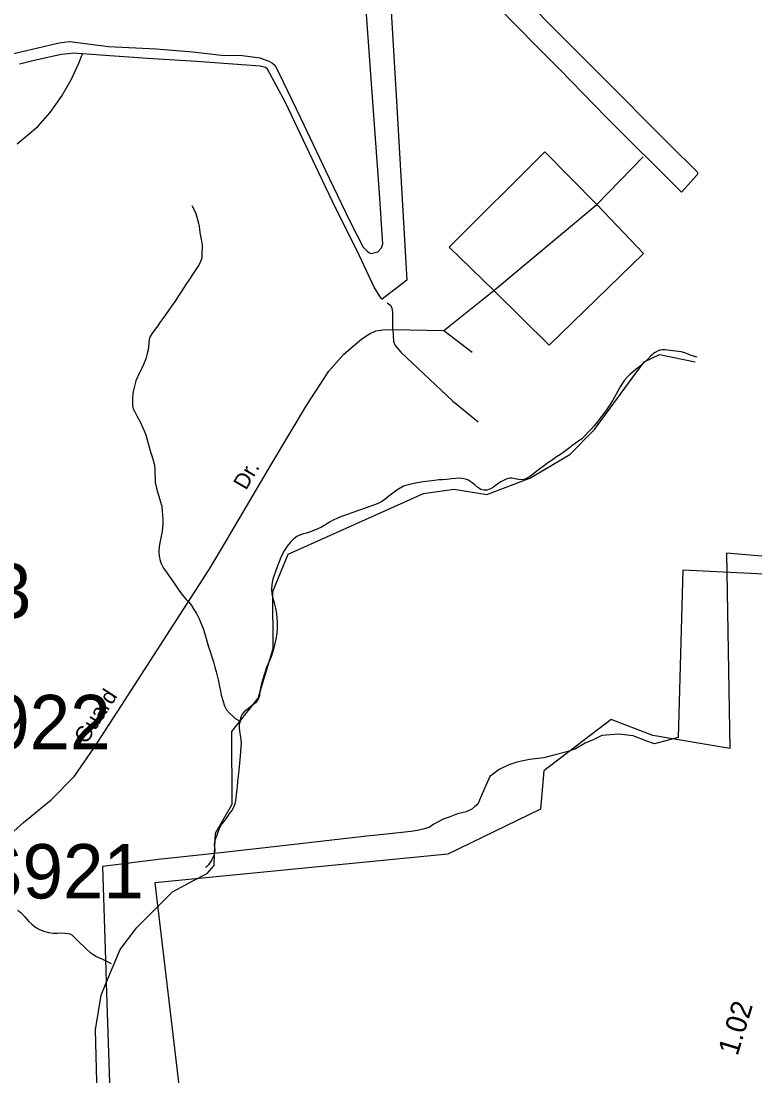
# Model space of a CAD drawing. Extents: x 2001466 to 2224147, y 644118 to 847247.
# Drawn here: x 2062885 to 2067310, y 765535 to 771899 of the extents above; entities that cross this region are included whole.
import ezdxf

# ---------------------------------------------------------------- set-up
doc = ezdxf.new("R2010")
doc.units = 0
for name, color, linetype in [('Exist Aviation Commercial or Municipal Perimeter Paved', 7, 'Continuous'), ('Exist Boundary Land Use Park State Division NC Parks and Recreation', 7, 'Continuous'), ('Exist Boundary Political City Limit New', 7, 'Continuous'), ('Exist Hydrographic Creek Single Shore', 7, 'Continuous'), ('Exist Hydrographic Misc Water Feature', 7, 'Continuous'), ('Exist Road Non-System Type 51', 7, 'Continuous'), ('Exist Road Non-System Type 51 Label', 7, 'Continuous'), ('Exist Road Primary Interstate Structure Ovrhead Sign Number Label', 7, 'Continuous'), ('Exist Road Secondary Mileage Hundredths English Label', 7, 'Continuous'), ('Map Preparation Boundary City Limit Buffer Line', 7, 'Continuous')]:
    doc.layers.add(name, color=color, linetype=linetype)

msp = doc.modelspace()

# ---------------------------------------------------------------- linework, layer by layer
at = {"layer": 'Exist Aviation Commercial or Municipal Perimeter Paved'}
for points in [[(2064996.2, 770496.1), (2065012.3, 770499.8), (2065036.5, 770507.3), (2065059, 770530.9), (2065065.5, 770554.7), (2065064, 770582.8), (2065045.7, 770861.1), (2064988.1, 771660.4), (2064938.3, 772357.4), (2064896.3, 772844.3), (2064586.7, 773160.6), (2064225.4, 773520.7), (2064146.8, 773608.5), (2064139.1, 773613.4), (2064132.9, 773616.4), (2064122.8, 773618.6), (2064102.9, 773617.8), (2064087.4, 773611.9), (2063986, 773525.1), (2063761.7, 773307.5), (2063375.6, 772909.4), (2062981.5, 772517.4), (2062611.9, 772147)], [(2065692.4, 772264), (2066362.6, 771588.3), (2066797.7, 771151.3), (2066962.4, 770990), (2066966.3, 770981.9), (2066960, 770970), (2066867.9, 770866.3), (2066413.1, 771319.2), (2066131.1, 771609), (2065991.9, 771749.8), (2065766.6, 771978.5)], [(2065110.3, 772061.9), (2065149.1, 771415.1), (2065211, 770335.7), (2065062.6, 770221.3), (2065050.9, 770235), (2065014.1, 770293.8), (2064908.7, 770515.9), (2064783.8, 770768.5), (2064680.2, 770982.6), (2064623.4, 771102.3)], [(2062710.2, 771672.9), (2063053.9, 771753.9), (2063114.2, 771766.7), (2063144.3, 771772.1), (2063178.4, 771775.4), (2063411.7, 771744.6), (2063699.5, 771730.7), (2063921.1, 771714.2), (2064092.7, 771692.7), (2064220.7, 771692.1), (2064324.4, 771677.9), (2064378, 771656.8), (2064401.7, 771644.4), (2064415.5, 771632.1), (2064438.6, 771587.6), (2064569, 771314.9), (2064743.6, 770951.3), (2064868.2, 770690.8), (2064947, 770535.2), (2064972.5, 770510.6), (2064982.4, 770502.4), (2064996.2, 770496.1)], [(2063255.1, 771701), (2063196.9, 771705), (2063170.8, 771701.5), (2063126.7, 771696.4), (2062956, 771659.9), (2062875.6, 771639.6)], [(2064623.4, 771102.3), (2064478.9, 771406.8), (2064371, 771609), (2064359.2, 771619.2), (2064327.4, 771627.9), (2063941.9, 771655.8), (2063646.3, 771673.8), (2063364.7, 771693.6), (2063255.1, 771701)]]:
    msp.add_lwpolyline(points, dxfattribs=at)
at = {"layer": 'Exist Boundary Land Use Park State Division NC Parks and Recreation'}
for points in [[(2067732.8, 768543.3), (2066875.3, 768585.7), (2066846.6, 767576.2), (2066703.9, 767539.1), (2066658.2, 767554.1), (2066576.8, 767585.7), (2066489, 767597.5), (2066386.8, 767587.6), (2066334.3, 767562.7), (2066285.9, 767541.7), (2066225.2, 767506.9), (2066176.8, 767489.9), (2066098.4, 767469.5), (2066038.1, 767454.7), (2065951.9, 767444.5), (2065873.6, 767428.1), (2065827.2, 767411.1), (2065768.7, 767384.2), (2065736.1, 767358.9), (2065711.8, 767341.4), (2065680.3, 767268), (2065659.3, 767222.5), (2065638.4, 767174.9), (2065622, 767159.2), (2065603.7, 767143.6), (2065569.4, 767128.3), (2065517.1, 767115.4), (2065466.8, 767096.4), (2065430.5, 767083.1), (2065373.9, 767054.3), (2065345.4, 767032.9), (2065307.3, 767023.7), (2065275.1, 767016.3), (2065235, 767009.1), (2065088.6, 766994.1), (2064970.4, 766980.5), (2064356.9, 766911.1), (2064051.9, 766877.5)], [(2064051.9, 766877.5), (2063713.4, 766840.2), (2063376.6, 766799.1), (2063395.8, 766172.7), (2063398.3, 766096.3)], [(2063398.3, 766096.3), (2063417.9, 765494.2), (2063416.5, 765228.2), (2063521.5, 765216.6)]]:
    msp.add_lwpolyline(points, dxfattribs=at)
at = {"layer": 'Exist Boundary Political City Limit New'}
msp.add_lwpolyline([(2068028.1, 768611.6), (2067139.1, 768688.9), (2067158.4, 767510.4), (2066694.6, 767587.6), (2066443.2, 767684.2), (2066037.5, 767375.1), (2066018.1, 767143.3), (2065457.6, 766872.8), (2063691.1, 766698.9), (2063884.4, 765072.2)], dxfattribs=at)
at = {"layer": 'Exist Hydrographic Creek Single Shore'}
msp.add_line((2063924.4, 766712.7), (2064006.9, 766756.6), dxfattribs=at)
for points in [[(2064051.9, 766877.5), (2064056.9, 766998.4), (2064157, 767173.5), (2064156, 767613.2), (2064313.9, 767813.4), (2064404.9, 768113.3), (2064403.9, 768457.9), (2064494.9, 768682.4), (2065311, 769049.5), (2065495, 769075.4), (2065693.9, 769041.7), (2065952.8, 769141.4), (2066194, 769284.1), (2066343.9, 769435.2), (2066642.8, 769842.6), (2066734.9, 769886.6), (2066951, 769842.8)], [(2064006.9, 766756.6), (2064048.9, 766804.9), (2064051.9, 766877.5)], [(2063576.7, 766422.1), (2063583.1, 766430.6), (2063799, 766646), (2063924.4, 766712.7)], [(2063398.3, 766096.3), (2063483, 766298.1), (2063576.7, 766422.1)], [(2063846.9, 761849.4), (2063758.9, 762023.1), (2063824.3, 762659.9), (2063922, 763106.7), (2063980, 763331.8), (2064021.1, 763672.2), (2063987, 763997.7), (2063971, 764047.3), (2063770.1, 764231.8), (2063745.1, 764363.6), (2063653, 764539.3), (2063494.1, 764778.8), (2063352, 765106.6), (2063333.9, 765812.3), (2063366.9, 766021.6), (2063398.3, 766096.3)]]:
    msp.add_lwpolyline(points, dxfattribs=at)
at = {"layer": 'Exist Hydrographic Misc Water Feature'}
for points in [[(2063915.2, 770786), (2063937.6, 770744), (2063945.2, 770716.1), (2063953.4, 770688.1), (2063959.7, 770660), (2063963.4, 770624.1), (2063971.6, 770583.9), (2063975.9, 770547.9), (2063975.9, 770528.1), (2063975.7, 770506.2), (2063973.9, 770470), (2063971.8, 770458.1), (2063962.2, 770438), (2063953.8, 770423.9), (2063922, 770376), (2063900.3, 770342), (2063874.4, 770303.7), (2063854.1, 770271.9), (2063830.4, 770235.8), (2063818.1, 770215.7), (2063792.4, 770179.8), (2063774.6, 770153.7), (2063756.5, 770127.6), (2063740.7, 770103.7), (2063722.3, 770079.7), (2063708.8, 770059.9), (2063692.6, 770039.6), (2063672.7, 770011.8), (2063662.8, 769995.4), (2063656.9, 769977.7), (2063653, 769933.7), (2063650.7, 769915.7), (2063645, 769893.5), (2063637, 769861.4), (2063622.8, 769827.4), (2063612.8, 769805.5), (2063599.3, 769777.5), (2063577.1, 769729.3), (2063563.4, 769671.4), (2063559.7, 769649.6), (2063557.6, 769621.5), (2063557.6, 769601.3), (2063557.6, 769579.3), (2063561.7, 769559.6), (2063567.9, 769545.3), (2063585.9, 769513.4), (2063604, 769481.5), (2063617.7, 769449.7), (2063627.6, 769427.5), (2063637.8, 769401.7), (2063646, 769371.6), (2063656.1, 769335.6), (2063666.3, 769299.6), (2063676.2, 769269.7), (2063682.1, 769249.7), (2063690.3, 769219.7), (2063691.9, 769193.9), (2063692.1, 769169.9), (2063692.6, 769143.9), (2063694.4, 769114), (2063700.6, 769081.8), (2063706.7, 769057.8), (2063716.3, 769031.9), (2063724.5, 769004), (2063732.7, 768971.9), (2063736.6, 768942), (2063738.9, 768893.8), (2063738.9, 768865.9), (2063735, 768821.8), (2063729.1, 768791.9), (2063725, 768771.8), (2063721.1, 768751.7), (2063717.2, 768728), (2063715.1, 768697.9), (2063717.4, 768670), (2063723.3, 768641.9), (2063731.3, 768622), (2063743.6, 768597.8), (2063765.4, 768568.1), (2063777.2, 768550.1), (2063793.4, 768528.2), (2063819.5, 768490.1), (2063839.6, 768460.3), (2063859.5, 768434.2), (2063881.4, 768408.1), (2063895.8, 768392.2), (2063911.6, 768372.3), (2063927.5, 768348.4), (2063941.9, 768324.4), (2063957.9, 768292.3), (2063967.9, 768268.5), (2063983.9, 768234.4), (2063993.8, 768202.5), (2064016.1, 768124.4), (2064024.3, 768094.4), (2064034.2, 768062.5), (2064044.6, 768032.5), (2064054.1, 768000.6), (2064062.3, 767972.6), (2064074.6, 767916.8)], [(2066962.7, 769871.5), (2066926.4, 769881.5), (2066908.2, 769889.5), (2066886.7, 769897.7), (2066864.7, 769903.5), (2066850.2, 769905.6), (2066832.7, 769907.5), (2066816.3, 769909.6), (2066800.5, 769911.6), (2066768.5, 769915.2), (2066750.7, 769915.5), (2066736.4, 769913.2), (2066722.4, 769907.2), (2066708.5, 769899.2), (2066698.6, 769893.4), (2066690.4, 769885.3), (2066680.6, 769877), (2066664.8, 769859.1), (2066646.3, 769843.2), (2066628.5, 769824.9), (2066608.4, 769809.2), (2066594.9, 769799.1), (2066580.9, 769787.1), (2066556.7, 769766.8), (2066540.9, 769750.9), (2066523.1, 769732.9), (2066510.8, 769714.9), (2066496.9, 769692.7), (2066472.9, 769648.8), (2066453, 769610.9), (2066431.2, 769576.9), (2066415.2, 769552.5), (2066399.2, 769530.6), (2066377.1, 769502.7), (2066361.1, 769480.4), (2066339.4, 769454.5), (2066323.2, 769436.7), (2066305.3, 769418.7), (2066287.5, 769398.7), (2066265.6, 769378.5), (2066239.5, 769360.5), (2066211.6, 769340.4), (2066191.5, 769324.4), (2066159.3, 769300.5), (2066137.6, 769284.3), (2066113.6, 769270.1), (2066081.6, 769246.1), (2066061.7, 769234.1), (2066042, 769218), (2066005.8, 769191.9), (2065987.7, 769178), (2065974.2, 769167.9), (2065958.2, 769156.1), (2065939.9, 769143.9), (2065927.8, 769138), (2065917.8, 769133.9), (2065901.8, 769131.8), (2065886, 769133.8), (2065871.9, 769136), (2065856.1, 769140), (2065844, 769141.8), (2065831.7, 769141.6), (2065819.8, 769139.8), (2065806, 769133.8), (2065778.3, 769119.7), (2065760.1, 769107.5), (2065746.2, 769097.8), (2065734.3, 769087.5), (2065716, 769077.6), (2065695.9, 769069.3), (2065676, 769069.5), (2065658, 769073.5), (2065639.9, 769085.5), (2065622.1, 769101.2), (2065605.9, 769113.4), (2065594, 769121.2), (2065582.1, 769129.1), (2065570.2, 769133.4), (2065555.9, 769137.2), (2065542.3, 769139.3), (2065525.9, 769141.3), (2065506, 769139.1), (2065482, 769137), (2065450.3, 769132.9), (2065426.1, 769130.9), (2065403.9, 769131), (2065378.3, 769126.8), (2065310.2, 769118.9), (2065274.3, 769112.5), (2065246, 769106.7), (2065218.4, 769100.7), (2065191.9, 769092.6), (2065170.4, 769080.4), (2065150.1, 769068.5), (2065126.3, 769050.6), (2065102.5, 769032.4), (2065080.4, 769014.2), (2065064.4, 769002.4), (2065054.3, 768996.2), (2065032.2, 768986.2)], [(2065032.2, 768986.2), (2064994.6, 768972), (2064954.4, 768958.2), (2064920.6, 768945.9), (2064886.4, 768934.1), (2064840.6, 768917.9), (2064816.9, 768909.7), (2064792.7, 768900), (2064766.8, 768887.7), (2064744.7, 768875.6), (2064726.6, 768863.8), (2064712.5, 768855.8), (2064696.9, 768845.6), (2064674.8, 768835.5), (2064650.6, 768825.4), (2064624.7, 768815.5), (2064606.7, 768809.7), (2064589, 768805.5), (2064569, 768799.6), (2064546.8, 768789.2), (2064528.8, 768775.3), (2064507.2, 768753.4), (2064489.2, 768731.4), (2064470.9, 768703.4), (2064453.3, 768669.1), (2064441.2, 768637.3), (2064431.4, 768611.2), (2064419.3, 768577.3), (2064409.4, 768549.2), (2064401.2, 768523.2), (2064397.3, 768497.1), (2064395.7, 768471.3), (2064397.3, 768441.1), (2064403.7, 768417.4), (2064411.7, 768389.4), (2064419.7, 768357.4), (2064425.8, 768323.2), (2064427.9, 768297.3), (2064429.7, 768265.4), (2064429.9, 768235.3), (2064427.9, 768203.2), (2064422.1, 768171.2), (2064414.1, 768133.1), (2064408, 768109.3), (2064392.2, 768063.3), (2064380.3, 768035.1), (2064364.1, 767999), (2064352.2, 767961.1), (2064344.6, 767935.1), (2064334.6, 767902.9), (2064324.3, 767855), (2064322.7, 767829.3), (2064316.7, 767811.1), (2064306.7, 767795.2), (2064298.7, 767785.1), (2064284.7, 767773), (2064268.8, 767761.2), (2064248.7, 767745.2), (2064230.6, 767730.9), (2064218.9, 767716.8), (2064210.7, 767701), (2064205.2, 767682.8), (2064205.2, 767675.1)], [(2064074.6, 767916.8), (2064080.7, 767884.6), (2064086.7, 767856.5), (2064090.8, 767832.8), (2064100.8, 767798.8), (2064110.9, 767766.9), (2064124.6, 767742.9), (2064140.8, 767723), (2064160.9, 767705), (2064176.7, 767690.8), (2064205.2, 767675.1)], [(2064205.2, 767675.1), (2064200.9, 767655.1), (2064199.2, 767637), (2064201.1, 767614.9), (2064205.2, 767591.1), (2064209.3, 767567), (2064211.3, 767541.1), (2064210.9, 767518.9), (2064205.4, 767464.9), (2064199.4, 767398.9), (2064195.3, 767358.9), (2064189.6, 767311.1), (2064187.6, 767279), (2064183.7, 767247.1), (2064180, 767214.8), (2064177.7, 767196.9), (2064175.9, 767185), (2064171.8, 767171), (2064165.6, 767155), (2064155.8, 767137), (2064142.2, 767119.1), (2064127.9, 767097), (2064118, 767083.1), (2064106.4, 767067), (2064094.3, 767053), (2064085.8, 767038.8), (2064077.9, 767021), (2064064.5, 766986.9), (2064058.4, 766972.8), (2064054.3, 766958.8), (2064050.4, 766944.8), (2064048.5, 766928.9), (2064050.4, 766914.8), (2064052.4, 766896.6), (2064052.2, 766882.9), (2064050.2, 766872.6), (2064046.3, 766864.7), (2064040.5, 766852.6), (2064034.4, 766839), (2064028.4, 766830.9), (2064020.4, 766818.8), (2064014.5, 766808.7), (2064010.4, 766804.9), (2064006.3, 766800.6), (2064002.6, 766796.7), (2063996.4, 766792.8)], [(2062865, 766534.7), (2062885.3, 766518.7), (2062905.4, 766496.5), (2062919.3, 766480.6), (2062931.4, 766466.6), (2062949.2, 766451), (2062963.4, 766438.7), (2062977.5, 766428.8), (2062995.4, 766418.8), (2063021.4, 766407.2), (2063049.5, 766399.2), (2063079.5, 766395.1), (2063105.3, 766395.2), (2063131.5, 766397.3), (2063165.8, 766393.4), (2063179.5, 766391.3), (2063191.2, 766385.4), (2063209.5, 766367.3), (2063225.5, 766351.5), (2063241.6, 766335.7), (2063261.5, 766317.6), (2063281.6, 766297.5), (2063299.7, 766281.4), (2063323.9, 766265.6), (2063339.7, 766255.5), (2063353.8, 766249.6), (2063384, 766235.8), (2063403.4, 766225.9), (2063427.8, 766213.7)]]:
    msp.add_lwpolyline(points, dxfattribs=at)
at = {"layer": 'Exist Road Non-System Type 51'}
for p, q in [((2066356.1, 770792.9), (2066635.6, 771080.4)), ((2065736.2, 770273), (2066356.1, 770792.9)), ((2065434.2, 770032), (2065736.2, 770273)), ((2065127.7, 770038.3), (2065434.2, 770032)), ((2065434.2, 770032), (2065605.5, 769900.9))]:
    msp.add_line(p, q, dxfattribs=at)
for points in [[(2062861.7, 771157.8), (2062985.9, 771263.3), (2063059.6, 771347.8), (2063129.6, 771444.3), (2063189.7, 771549.1), (2063233.7, 771644.2), (2063255.1, 771701)], [(2066356.1, 770792.9), (2066042.8, 771110), (2065465.8, 770535.1), (2065736.2, 770273)], [(2065736.2, 770273), (2066069.8, 769943.2), (2066637.8, 770497), (2066356.1, 770792.9)], [(2065127.7, 770038.3), (2065127.7, 770141.9), (2065123.2, 770167.3), (2065114.1, 770180), (2065091.6, 770196.9)], [(2061653.2, 766377.3), (2061989.6, 766540.1), (2062363.7, 766726.1), (2062602.6, 766848.7), (2062801, 766975.5), (2062900.2, 767064.3), (2063067, 767199.6), (2063206.7, 767343.3), (2063323.9, 767512.4), (2063490.7, 767770.3), (2064018.2, 768590.4), (2064117.3, 768755.3), (2064390.1, 769220.3), (2064606.4, 769579.6), (2064741.7, 769786.8), (2064831.8, 769888.3), (2064940, 769981.3), (2064986.8, 770011.9), (2065024, 770029.9), (2065065.7, 770036.2), (2065127.7, 770038.3)], [(2065127.7, 770038.3), (2065129.9, 769966.5), (2065140.1, 769941.1), (2065175, 769902), (2065487.2, 769608.2), (2065641.6, 769480.3)]]:
    msp.add_lwpolyline(points, dxfattribs=at)
at = {"layer": 'Map Preparation Boundary City Limit Buffer Line'}
msp.add_lwpolyline([(2068028.1, 768611.6), (2067139.1, 768688.9), (2067158.4, 767510.4), (2066694.6, 767587.6), (2066443.2, 767684.2), (2066037.5, 767375.1), (2066018.1, 767143.3), (2065457.6, 766872.8), (2063691.1, 766698.9), (2063884.4, 765072.2)], dxfattribs=at)

# ---------------------------------------------------------------- texts
at = {"layer": 'Exist Road Non-System Type 51 Label'}
for s, rotation, p in [('Dr.', 59.60883, (2064241.4, 769064.1)), ('Guard', 57.10536, (2063277.6, 767531.5))]:
    msp.add_text(s, height=95, rotation=rotation, dxfattribs=at).set_placement(p)
at = {"layer": 'Exist Road Primary Interstate Structure Ovrhead Sign Number Label'}
for s, p in [('S923', (2061921.8, 768297)), ('S922', (2062400.1, 767505.3)), ('S921', (2062601.1, 766605.2))]:
    msp.add_text(s, height=328.08, dxfattribs=at).set_placement(p)
at = {"layer": 'Exist Road Secondary Mileage Hundredths English Label'}
msp.add_text('1.02', height=125, rotation=73.14791, dxfattribs=at).set_placement((2067205.1, 765651.1))

doc.saveas('drawing.dxf')
